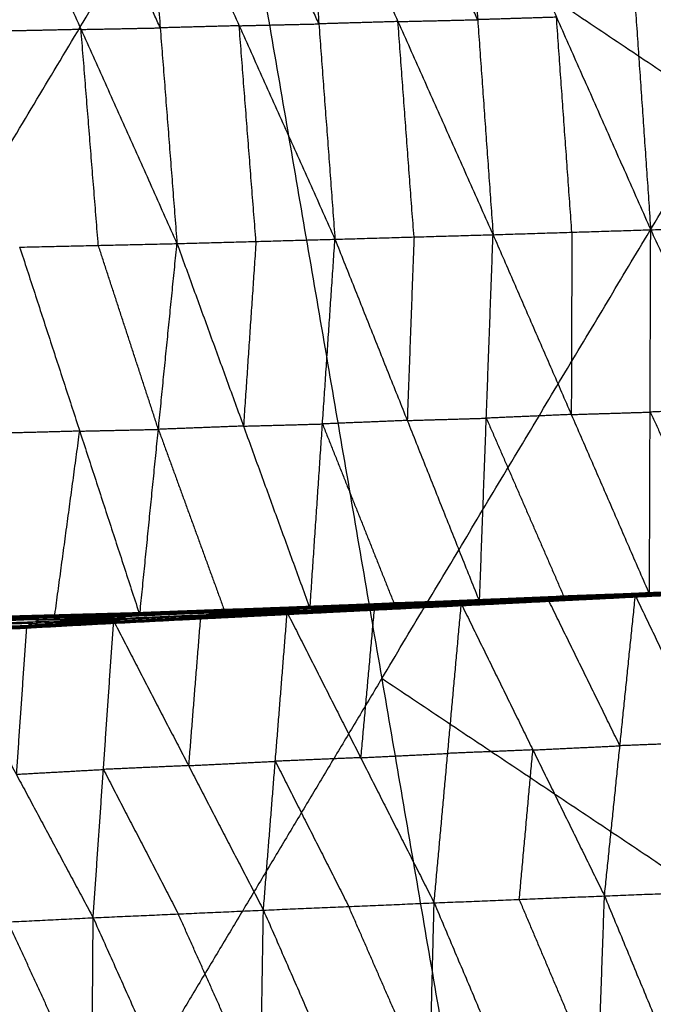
# Model space of a CAD drawing. Header units: millimetres. Extents: x -106 to 110, y -96 to 120.
# Tile 288 of 656: x -66.65 to -63.15, y 50.19 to 55.62. Entities that reach past the tile are written whole.
import ezdxf

# ---------------------------------------------------------------- set-up
doc = ezdxf.new("R2010")
doc.units = ezdxf.units.MM
doc.header["$MEASUREMENT"] = 0
doc.layers.add('Default', color=7, linetype='Continuous', true_color=0x000000)

msp = doc.modelspace()

# ---------------------------------------------------------------- linework, layer by layer
at = {"layer": 'Default'}
for points in [[(-69.5915, 50.1251, 5.5886), (-67.5489, 53.533, 5.5886), (-65.5063, 56.9408, 5.5886)], [(-65.5063, 56.9408, 5.5886), (-64.6544, 51.9858, 5.1322), (-63.8025, 47.0309, 4.6759)], [(-65.5063, 56.9408, 5.5886), (-62.7774, 55.1174, 5.1322), (-60.0485, 53.294, 4.6759)], [(-64.2096, 56.8098, -0.4416), (-64.1245, 55.623, -0.0392), (-64.0394, 54.4363, 0.3632)], [(-64.2096, 56.8098, -0.4416), (-63.6891, 55.6366, -0.1034), (-63.1686, 54.4634, 0.2349)], [(-63.3326, 56.8319, -0.5771), (-63.2506, 55.6476, -0.1711), (-63.1686, 54.4634, 0.2349)], [(-63.3326, 56.8319, -0.5771), (-62.8134, 55.662, -0.2311), (-62.2943, 54.4921, 0.1148)], [(-66.8457, 56.7511, 0.0348), (-66.3157, 55.5692, 0.3426), (-65.7856, 54.3872, 0.6503)], [(-65.8783, 55.5778, 0.2568), (-66.1433, 56.1688, 0.1029), (-66.4083, 56.7598, -0.0509)], [(-65.971, 56.7684, -0.1367), (-65.8783, 55.5778, 0.2568), (-65.7856, 54.3872, 0.6503)], [(-65.971, 56.7684, -0.1367), (-65.4419, 55.5897, 0.1824), (-64.9129, 54.411, 0.5015)], [(-65.0017, 55.5999, 0.1032), (-65.2662, 56.1892, -0.0564), (-65.5308, 56.7786, -0.2159)], [(-65.0906, 56.7888, -0.2951), (-65.0017, 55.5999, 0.1032), (-64.9129, 54.411, 0.5015)], [(-65.0906, 56.7888, -0.2951), (-64.565, 55.6126, 0.034), (-64.0394, 54.4363, 0.3632)], [(-64.1245, 55.623, -0.0392), (-64.3873, 56.2112, -0.2038), (-64.6501, 56.7993, -0.3684)], [(-64.565, 55.6126, 0.034), (-64.7834, 55.6062, 0.0686), (-65.0017, 55.5999, 0.1032)], [(-64.565, 55.6126, 0.034), (-64.3448, 55.6178, -0.0026), (-64.1245, 55.623, -0.0392)], [(-64.4762, 54.4236, 0.4323), (-64.5206, 55.0181, 0.2332), (-64.565, 55.6126, 0.034)], [(-63.6891, 55.6366, -0.1034), (-63.9068, 55.6298, -0.0713), (-64.1245, 55.623, -0.0392)], [(-63.604, 54.4498, 0.299), (-63.6466, 55.0432, 0.0978), (-63.6891, 55.6366, -0.1034)], [(-66.3157, 55.5692, 0.3426), (-66.533, 55.5643, 0.3826), (-66.7503, 55.5594, 0.4227)], [(-66.3157, 55.5692, 0.3426), (-66.097, 55.5735, 0.2997), (-65.8783, 55.5778, 0.2568)], [(-66.2202, 54.3774, 0.7304), (-66.2679, 54.9733, 0.5365), (-66.3157, 55.5692, 0.3426)], [(-65.4419, 55.5897, 0.1824), (-65.6601, 55.5838, 0.2196), (-65.8783, 55.5778, 0.2568)], [(-65.4419, 55.5897, 0.1824), (-65.2218, 55.5948, 0.1428), (-65.0017, 55.5999, 0.1032)], [(-65.3492, 54.3991, 0.5759), (-65.3956, 54.9944, 0.3791), (-65.4419, 55.5897, 0.1824)], [(-64.6544, 51.9858, 5.1322), (-63.7159, 53.5516, 5.1322), (-62.7774, 55.1174, 5.1322)], [(-64.0394, 54.4363, 0.3632), (-63.604, 54.4498, 0.299), (-63.1686, 54.4634, 0.2349)], [(-63.1753, 52.4504, 1.6455), (-63.1719, 53.4569, 0.9402), (-63.1686, 54.4634, 0.2349)], [(-63.1686, 54.4634, 0.2349), (-62.7314, 54.4777, 0.1748), (-62.2943, 54.4921, 0.1148)], [(-63.1686, 54.4634, 0.2349), (-62.7026, 53.4778, 0.8778), (-62.2367, 52.4922, 1.5208)], [(-65.7856, 54.3872, 0.6503), (-65.3492, 54.3991, 0.5759), (-64.9129, 54.411, 0.5015)], [(-65.0509, 52.3717, 1.922), (-64.9819, 53.3913, 1.2117), (-64.9129, 54.411, 0.5015)], [(-64.9129, 54.411, 0.5015), (-64.4762, 54.4236, 0.4323), (-64.0394, 54.4363, 0.3632)], [(-64.9129, 54.411, 0.5015), (-64.5136, 53.4105, 1.1404), (-64.1142, 52.41, 1.7793)], [(-64.4762, 54.4236, 0.4323), (-64.4949, 53.9171, 0.7864), (-64.5136, 53.4105, 1.1404)], [(-64.1142, 52.41, 1.7793), (-64.0768, 53.4232, 1.0712), (-64.0394, 54.4363, 0.3632)], [(-64.0394, 54.4363, 0.3632), (-63.6073, 53.4434, 1.0044), (-63.1753, 52.4504, 1.6455)], [(-63.604, 54.4498, 0.299), (-63.6057, 53.9466, 0.6517), (-63.6073, 53.4434, 1.0044)], [(-66.6548, 54.3676, 0.8105), (-66.2202, 54.3774, 0.7304), (-65.7856, 54.3872, 0.6503)], [(-66.6548, 54.3676, 0.8105), (-66.323, 53.3518, 1.4427), (-65.9912, 52.336, 2.0748)], [(-65.8884, 53.3616, 1.3625), (-66.0543, 53.8695, 1.0465), (-66.2202, 54.3774, 0.7304)], [(-65.9912, 52.336, 2.0748), (-65.8884, 53.3616, 1.3625), (-65.7856, 54.3872, 0.6503)], [(-65.7856, 54.3872, 0.6503), (-65.4182, 53.3795, 1.2862), (-65.0509, 52.3717, 1.922)], [(-65.3492, 54.3991, 0.5759), (-65.3837, 53.8893, 0.931), (-65.4182, 53.3795, 1.2862)], [(-63.6073, 53.4434, 1.0044), (-63.8421, 53.4333, 1.0378), (-64.0768, 53.4232, 1.0712)], [(-63.6073, 53.4434, 1.0044), (-63.3896, 53.4501, 0.9723), (-63.1719, 53.4569, 0.9402)], [(-62.7026, 53.4778, 0.8778), (-62.9373, 53.4673, 0.909), (-63.1719, 53.4569, 0.9402)], [(-63.1719, 53.4569, 0.9402), (-62.939, 52.9641, 1.2617), (-62.706, 52.4713, 1.5832)], [(-65.4182, 53.3795, 1.2862), (-65.6533, 53.3705, 1.3243), (-65.8884, 53.3616, 1.3625)], [(-65.4182, 53.3795, 1.2862), (-65.2001, 53.3854, 1.249), (-64.9819, 53.3913, 1.2117)], [(-64.5136, 53.4105, 1.1404), (-64.7477, 53.4009, 1.1761), (-64.9819, 53.3913, 1.2117)], [(-64.9819, 53.3913, 1.2117), (-64.7822, 52.8911, 1.5312), (-64.5826, 52.3909, 1.8507)], [(-64.5136, 53.4105, 1.1404), (-64.2952, 53.4168, 1.1058), (-64.0768, 53.4232, 1.0712)], [(-64.0768, 53.4232, 1.0712), (-63.8608, 52.9267, 1.3918), (-63.6448, 52.4302, 1.7124)], [(-66.323, 53.3518, 1.4427), (-66.5585, 53.3453, 1.4835), (-66.794, 53.3388, 1.5244)], [(-66.4623, 52.323, 2.1566), (-66.3926, 52.8374, 1.7996), (-66.323, 53.3518, 1.4427)], [(-66.323, 53.3518, 1.4427), (-66.1057, 53.3567, 1.4026), (-65.8884, 53.3616, 1.3625)], [(-65.8884, 53.3616, 1.3625), (-65.7047, 52.8577, 1.6805), (-65.5211, 52.3538, 1.9984)], [(-63.8025, 47.0309, 4.6759), (-61.9255, 50.1624, 4.6759), (-60.0485, 53.294, 4.6759)], [(-64.1595, 52.4143, 1.766), (-63.6853, 52.4346, 1.6975), (-63.2111, 52.4549, 1.6291)], [(-64.1406, 52.4207, 1.7686), (-63.6685, 52.44, 1.7006), (-63.1964, 52.4593, 1.6325)], [(-64.1406, 52.4207, 1.7686), (-63.6759, 52.4378, 1.6989), (-63.2111, 52.4549, 1.6291)], [(-64.1252, 52.4191, 1.7754), (-63.6608, 52.4392, 1.704), (-63.1964, 52.4593, 1.6325)], [(-64.1252, 52.4191, 1.7754), (-63.6547, 52.4383, 1.7076), (-63.1842, 52.4576, 1.6399)], [(-63.6759, 52.4378, 1.6989), (-63.4398, 52.4475, 1.6648), (-63.2037, 52.4571, 1.6308)], [(-63.2037, 52.4571, 1.6308), (-63.4361, 52.4486, 1.6657), (-63.6685, 52.44, 1.7006)], [(-63.6608, 52.4392, 1.704), (-63.4255, 52.4488, 1.6701), (-63.1903, 52.4585, 1.6362)], [(-63.1903, 52.4585, 1.6362), (-63.4225, 52.4484, 1.6719), (-63.6547, 52.4383, 1.7076)], [(-63.1797, 52.454, 1.6427), (-63.415, 52.4444, 1.6766), (-63.6502, 52.4348, 1.7105)], [(-63.2904, 52.4354, 1.6545), (-62.7888, 52.4622, 1.5907), (-62.2872, 52.489, 1.5269)], [(-63.2904, 52.4354, 1.6545), (-62.8022, 52.4594, 1.5889), (-62.3141, 52.4834, 1.5233)], [(-62.7911, 52.4596, 1.5833), (-63.0351, 52.4476, 1.6161), (-63.2792, 52.4356, 1.6489)], [(-63.2719, 52.4395, 1.6551), (-63.0211, 52.4529, 1.6232), (-62.7703, 52.4663, 1.5913)], [(-62.7888, 52.4622, 1.5907), (-63.0303, 52.4508, 1.6229), (-63.2719, 52.4395, 1.6551)], [(-63.2681, 52.4358, 1.6434), (-62.7837, 52.4597, 1.5785), (-62.2992, 52.4837, 1.5137)], [(-63.2681, 52.4358, 1.6434), (-62.7911, 52.4596, 1.5833), (-62.3141, 52.4834, 1.5233)], [(-62.7732, 52.4621, 1.5745), (-63.0154, 52.4501, 1.6069), (-63.2576, 52.4381, 1.6393)], [(-63.2533, 52.4436, 1.6557), (-62.7703, 52.4663, 1.5913), (-62.2872, 52.489, 1.5269)], [(-63.2472, 52.4405, 1.6352), (-62.7663, 52.4636, 1.5711), (-62.2854, 52.4868, 1.5069)], [(-63.2472, 52.4405, 1.6352), (-62.7732, 52.4621, 1.5745), (-62.2992, 52.4837, 1.5137)], [(-62.7564, 52.4672, 1.569), (-62.9968, 52.4556, 1.601), (-63.2373, 52.444, 1.6331)], [(-63.2274, 52.4476, 1.631), (-62.7498, 52.4695, 1.5673), (-62.2722, 52.4914, 1.5037)], [(-63.2274, 52.4476, 1.631), (-62.7564, 52.4672, 1.569), (-62.2854, 52.4868, 1.5069)], [(-63.2274, 52.4476, 1.631), (-63.2193, 52.4513, 1.63), (-63.2111, 52.4549, 1.6291)], [(-62.7416, 52.4732, 1.5664), (-62.9804, 52.4622, 1.5982), (-63.2193, 52.4513, 1.63)], [(-63.2111, 52.4549, 1.6291), (-62.7362, 52.4755, 1.566), (-62.2612, 52.4961, 1.5029)], [(-63.2111, 52.4549, 1.6291), (-62.7416, 52.4732, 1.5664), (-62.2722, 52.4914, 1.5037)], [(-63.2111, 52.4549, 1.6291), (-63.2037, 52.4571, 1.6308), (-63.1964, 52.4593, 1.6325)], [(-62.7288, 52.4777, 1.5677), (-62.9663, 52.4674, 1.5993), (-63.2037, 52.4571, 1.6308)], [(-63.1964, 52.4593, 1.6325), (-62.7238, 52.479, 1.5696), (-62.2512, 52.4988, 1.5067)], [(-63.1964, 52.4593, 1.6325), (-62.7288, 52.4777, 1.5677), (-62.2612, 52.4961, 1.5029)], [(-63.1964, 52.4593, 1.6325), (-63.1903, 52.4585, 1.6362), (-63.1842, 52.4576, 1.6399)], [(-62.7177, 52.4782, 1.5733), (-62.954, 52.4683, 1.6047), (-63.1903, 52.4585, 1.6362)], [(-63.1842, 52.4576, 1.6399), (-62.7177, 52.4782, 1.5733), (-62.2512, 52.4988, 1.5067)], [(-63.1842, 52.4576, 1.6399), (-62.7136, 52.4774, 1.5769), (-62.2429, 52.4972, 1.514)], [(-63.1842, 52.4576, 1.6399), (-62.7104, 52.4749, 1.5803), (-62.2367, 52.4922, 1.5208)], [(-63.1842, 52.4576, 1.6399), (-63.1797, 52.454, 1.6427), (-63.1753, 52.4504, 1.6455)], [(-62.706, 52.4713, 1.5832), (-62.9429, 52.4627, 1.6129), (-63.1797, 52.454, 1.6427)], [(-63.1753, 52.4504, 1.6455), (-62.706, 52.4713, 1.5832), (-62.2367, 52.4922, 1.5208)], [(-65.1334, 52.3608, 1.9152), (-64.657, 52.3824, 1.8422), (-64.1806, 52.4039, 1.7692)], [(-65.107, 52.3745, 1.9106), (-64.6333, 52.3944, 1.8383), (-64.1595, 52.4143, 1.766)], [(-65.107, 52.3745, 1.9106), (-64.6438, 52.3892, 1.8399), (-64.1806, 52.4039, 1.7692)], [(-64.6215, 52.3988, 1.8393), (-64.8584, 52.3889, 1.8754), (-65.0953, 52.379, 1.9115)], [(-65.0835, 52.3834, 1.9125), (-64.612, 52.4021, 1.8406), (-64.1406, 52.4207, 1.7686)], [(-65.0835, 52.3834, 1.9125), (-64.6215, 52.3988, 1.8393), (-64.1595, 52.4143, 1.766)], [(-64.6025, 52.4015, 1.8439), (-64.8382, 52.3922, 1.8799), (-65.0739, 52.3829, 1.9159)], [(-65.0644, 52.3823, 1.9192), (-64.6025, 52.4015, 1.8439), (-64.1406, 52.4207, 1.7686)], [(-65.0644, 52.3823, 1.9192), (-64.5948, 52.4007, 1.8473), (-64.1252, 52.4191, 1.7754)], [(-65.0644, 52.3823, 1.9192), (-64.5893, 52.3962, 1.8493), (-64.1142, 52.41, 1.7793)], [(-65.0509, 52.3717, 1.922), (-64.5826, 52.3909, 1.8507), (-64.1142, 52.41, 1.7793)], [(-64.6699, 52.3774, 1.8448), (-64.4317, 52.3882, 1.8083), (-64.1935, 52.399, 1.7718)], [(-64.1935, 52.399, 1.7718), (-64.4253, 52.3907, 1.807), (-64.657, 52.3824, 1.8422)], [(-64.6438, 52.3892, 1.8399), (-64.4069, 52.3992, 1.8038), (-64.17, 52.4091, 1.7676)], [(-64.17, 52.4091, 1.7676), (-64.4017, 52.4017, 1.8029), (-64.6333, 52.3944, 1.8383)], [(-64.6333, 52.3944, 1.8383), (-64.6274, 52.3966, 1.8388), (-64.6215, 52.3988, 1.8393)], [(-64.6215, 52.3988, 1.8393), (-64.3858, 52.4082, 1.8033), (-64.1501, 52.4175, 1.7673)], [(-64.1501, 52.4175, 1.7673), (-64.381, 52.4098, 1.804), (-64.612, 52.4021, 1.8406)], [(-64.612, 52.4021, 1.8406), (-64.6073, 52.4018, 1.8423), (-64.6025, 52.4015, 1.8439)], [(-64.6025, 52.4015, 1.8439), (-64.3677, 52.4107, 1.808), (-64.1329, 52.4199, 1.772)], [(-64.1329, 52.4199, 1.772), (-64.3638, 52.4103, 1.8097), (-64.5948, 52.4007, 1.8473)], [(-64.5893, 52.3962, 1.8493), (-64.592, 52.3984, 1.8483), (-64.5948, 52.4007, 1.8473)], [(-64.1197, 52.4145, 1.7774), (-64.3545, 52.4054, 1.8133), (-64.5893, 52.3962, 1.8493)], [(-64.2636, 52.3868, 1.7954), (-63.7584, 52.4152, 1.7255), (-63.2533, 52.4436, 1.6557)], [(-64.2636, 52.3868, 1.7954), (-63.777, 52.4111, 1.7249), (-63.2904, 52.4354, 1.6545)], [(-63.7622, 52.4115, 1.7189), (-64.0055, 52.3993, 1.7541), (-64.2488, 52.3872, 1.7893)], [(-64.2392, 52.3922, 1.7942), (-63.9867, 52.4064, 1.7593), (-63.7341, 52.4206, 1.7244)], [(-63.7584, 52.4152, 1.7255), (-63.9988, 52.4037, 1.7599), (-64.2392, 52.3922, 1.7942)], [(-64.234, 52.3876, 1.7833), (-63.751, 52.4117, 1.7133), (-63.2681, 52.4358, 1.6434)], [(-64.234, 52.3876, 1.7833), (-63.7622, 52.4115, 1.7189), (-63.2904, 52.4354, 1.6545)], [(-63.7373, 52.4149, 1.7088), (-63.9787, 52.4029, 1.7438), (-64.2202, 52.3908, 1.7788)], [(-64.2149, 52.3976, 1.7931), (-63.7341, 52.4206, 1.7244), (-63.2533, 52.4436, 1.6557)], [(-64.2065, 52.3941, 1.7743), (-63.7268, 52.4173, 1.7048), (-63.2472, 52.4405, 1.6352)], [(-64.2065, 52.3941, 1.7743), (-63.7373, 52.4149, 1.7088), (-63.2681, 52.4358, 1.6434)], [(-64.2065, 52.3941, 1.7743), (-64.1935, 52.399, 1.7718), (-64.1806, 52.4039, 1.7692)], [(-63.7139, 52.4222, 1.7022), (-63.9537, 52.4106, 1.737), (-64.1935, 52.399, 1.7718)], [(-64.1806, 52.4039, 1.7692), (-63.704, 52.4258, 1.7001), (-63.2274, 52.4476, 1.631)], [(-64.1806, 52.4039, 1.7692), (-63.7139, 52.4222, 1.7022), (-63.2472, 52.4405, 1.6352)], [(-64.1806, 52.4039, 1.7692), (-64.17, 52.4091, 1.7676), (-64.1595, 52.4143, 1.766)], [(-63.6935, 52.4309, 1.6985), (-63.9317, 52.42, 1.7331), (-64.17, 52.4091, 1.7676)], [(-64.1595, 52.4143, 1.766), (-63.6935, 52.4309, 1.6985), (-63.2274, 52.4476, 1.631)], [(-64.1595, 52.4143, 1.766), (-64.1501, 52.4175, 1.7673), (-64.1406, 52.4207, 1.7686)], [(-63.6759, 52.4378, 1.6989), (-63.913, 52.4277, 1.7331), (-64.1501, 52.4175, 1.7673)], [(-64.1406, 52.4207, 1.7686), (-64.1329, 52.4199, 1.772), (-64.1252, 52.4191, 1.7754)], [(-63.6608, 52.4392, 1.704), (-63.8968, 52.4295, 1.738), (-64.1329, 52.4199, 1.772)], [(-64.1252, 52.4191, 1.7754), (-63.6502, 52.4348, 1.7105), (-63.1753, 52.4504, 1.6455)], [(-64.1252, 52.4191, 1.7754), (-64.1197, 52.4145, 1.7774), (-64.1142, 52.41, 1.7793)], [(-63.6448, 52.4302, 1.7124), (-63.8822, 52.4224, 1.7449), (-64.1197, 52.4145, 1.7774)], [(-64.1142, 52.41, 1.7793), (-63.6448, 52.4302, 1.7124), (-63.1753, 52.4504, 1.6455)], [(-63.777, 52.4111, 1.7249), (-63.7677, 52.4131, 1.7252), (-63.7584, 52.4152, 1.7255)], [(-63.777, 52.4111, 1.7249), (-63.7696, 52.4113, 1.7219), (-63.7622, 52.4115, 1.7189)], [(-63.7622, 52.4115, 1.7189), (-63.5207, 52.4235, 1.6839), (-63.2792, 52.4356, 1.6489)], [(-63.7584, 52.4152, 1.7255), (-63.5151, 52.4274, 1.6903), (-63.2719, 52.4395, 1.6551)], [(-63.2792, 52.4356, 1.6489), (-63.5151, 52.4236, 1.6811), (-63.751, 52.4117, 1.7133)], [(-63.751, 52.4117, 1.7133), (-63.7441, 52.4133, 1.7111), (-63.7373, 52.4149, 1.7088)], [(-63.7373, 52.4149, 1.7088), (-63.4974, 52.4265, 1.6741), (-63.2576, 52.4381, 1.6393)], [(-63.3386, 51.6148, 0.7727), (-63.5363, 52.0177, 1.2486), (-63.7341, 52.4206, 1.7244)], [(-63.2576, 52.4381, 1.6393), (-63.4922, 52.4277, 1.672), (-63.7268, 52.4173, 1.7048)], [(-63.7268, 52.4173, 1.7048), (-63.7203, 52.4197, 1.7035), (-63.7139, 52.4222, 1.7022)], [(-63.7139, 52.4222, 1.7022), (-63.4756, 52.4331, 1.6677), (-63.2373, 52.444, 1.6331)], [(-63.2373, 52.444, 1.6331), (-63.4706, 52.4349, 1.6666), (-63.704, 52.4258, 1.7001)], [(-63.704, 52.4258, 1.7001), (-63.6987, 52.4283, 1.6993), (-63.6935, 52.4309, 1.6985)], [(-63.6935, 52.4309, 1.6985), (-63.4564, 52.4411, 1.6643), (-63.2193, 52.4513, 1.63)], [(-63.2193, 52.4513, 1.63), (-63.4523, 52.4429, 1.6638), (-63.6853, 52.4346, 1.6975)], [(-63.6853, 52.4346, 1.6975), (-63.6806, 52.4362, 1.6982), (-63.6759, 52.4378, 1.6989)], [(-63.6685, 52.44, 1.7006), (-63.6646, 52.4396, 1.7023), (-63.6608, 52.4392, 1.704)], [(-63.6502, 52.4348, 1.7105), (-63.6525, 52.4365, 1.7091), (-63.6547, 52.4383, 1.7076)], [(-63.6502, 52.4348, 1.7105), (-63.6475, 52.4325, 1.7115), (-63.6448, 52.4302, 1.7124)], [(-63.4239, 50.786, -0.1103), (-63.3386, 51.6148, 0.7727), (-63.2533, 52.4436, 1.6557)], [(-63.2904, 52.4354, 1.6545), (-63.2719, 52.4395, 1.6551), (-63.2533, 52.4436, 1.6557)], [(-63.2904, 52.4354, 1.6545), (-63.2792, 52.4356, 1.6489), (-63.2681, 52.4358, 1.6434)], [(-63.2681, 52.4358, 1.6434), (-63.2576, 52.4381, 1.6393), (-63.2472, 52.4405, 1.6352)], [(-63.2533, 52.4436, 1.6557), (-62.8656, 51.6335, 0.7147), (-62.478, 50.8233, -0.2264)], [(-63.2472, 52.4405, 1.6352), (-63.2373, 52.444, 1.6331), (-63.2274, 52.4476, 1.631)], [(-66.9788, 52.3219, 2.2177), (-66.5038, 52.3351, 2.1402), (-66.0287, 52.3484, 2.0627)], [(-66.9524, 52.3234, 2.2297), (-66.4905, 52.3359, 2.1462), (-66.0287, 52.3484, 2.0627)], [(-66.9524, 52.3234, 2.2297), (-66.4795, 52.3357, 2.1502), (-66.0066, 52.3481, 2.0708)], [(-66.9333, 52.31, 2.2383), (-66.4699, 52.3291, 2.1546), (-66.0066, 52.3481, 2.0708)], [(-66.4905, 52.3359, 2.1462), (-66.2541, 52.3421, 2.1065), (-66.0176, 52.3482, 2.0667)], [(-66.0176, 52.3482, 2.0667), (-66.2486, 52.342, 2.1085), (-66.4795, 52.3357, 2.1502)], [(-66.2111, 52.2872, 2.1027), (-65.694, 52.319, 2.0214), (-65.1769, 52.3507, 1.94)], [(-66.1354, 52.3027, 2.0958), (-65.6562, 52.3267, 2.0179), (-65.1769, 52.3507, 1.94)], [(-66.1254, 52.3018, 2.0736), (-65.6457, 52.3248, 1.9974), (-65.1659, 52.3477, 1.9213)], [(-66.087, 52.3188, 2.0663), (-65.6102, 52.3398, 1.9908), (-65.1334, 52.3608, 1.9152)], [(-66.087, 52.3188, 2.0663), (-65.6265, 52.3332, 1.9938), (-65.1659, 52.3477, 1.9213)], [(-65.5948, 52.3486, 1.9879), (-65.8331, 52.3381, 2.0257), (-66.0715, 52.3276, 2.0634)], [(-66.0561, 52.3364, 2.0605), (-65.5816, 52.3554, 1.9856), (-65.107, 52.3745, 1.9106)], [(-66.0561, 52.3364, 2.0605), (-65.5948, 52.3486, 1.9879), (-65.1334, 52.3608, 1.9152)], [(-66.0561, 52.3364, 2.0605), (-66.0424, 52.3424, 2.0616), (-66.0287, 52.3484, 2.0627)], [(-65.5679, 52.3614, 1.9866), (-65.8051, 52.3519, 2.0241), (-66.0424, 52.3424, 2.0616)], [(-66.0287, 52.3484, 2.0627), (-65.5561, 52.3659, 1.9876), (-65.0835, 52.3834, 1.9125)], [(-66.0287, 52.3484, 2.0627), (-65.5679, 52.3614, 1.9866), (-65.107, 52.3745, 1.9106)], [(-66.0287, 52.3484, 2.0627), (-66.0176, 52.3482, 2.0667), (-66.0066, 52.3481, 2.0708)], [(-65.545, 52.3658, 1.9917), (-65.7813, 52.357, 2.0292), (-66.0176, 52.3482, 2.0667)], [(-66.0066, 52.3481, 2.0708), (-65.545, 52.3658, 1.9917), (-65.0835, 52.3834, 1.9125)], [(-66.0066, 52.3481, 2.0708), (-65.5355, 52.3652, 1.995), (-65.0644, 52.3823, 1.9192)], [(-66.0066, 52.3481, 2.0708), (-65.9989, 52.342, 2.0728), (-65.9912, 52.336, 2.0748)], [(-65.9989, 52.342, 2.0728), (-65.7672, 52.3536, 2.0339), (-65.5355, 52.3652, 1.995)], [(-65.5278, 52.3591, 1.997), (-65.7634, 52.3506, 2.0349), (-65.9989, 52.342, 2.0728)], [(-65.9912, 52.336, 2.0748), (-65.5278, 52.3591, 1.997), (-65.0644, 52.3823, 1.9192)], [(-65.9912, 52.336, 2.0748), (-65.5211, 52.3538, 1.9984), (-65.0509, 52.3717, 1.922)], [(-65.694, 52.319, 2.0214), (-65.4507, 52.3315, 1.982), (-65.2075, 52.3441, 1.9427)], [(-65.6265, 52.3332, 1.9938), (-65.3881, 52.3437, 1.956), (-65.1497, 52.3542, 1.9183)], [(-65.1497, 52.3542, 1.9183), (-65.3799, 52.347, 1.9545), (-65.6102, 52.3398, 1.9908)], [(-65.6102, 52.3398, 1.9908), (-65.6025, 52.3442, 1.9893), (-65.5948, 52.3486, 1.9879)], [(-65.5948, 52.3486, 1.9879), (-65.3575, 52.3581, 1.9504), (-65.1202, 52.3676, 1.9129)], [(-65.1202, 52.3676, 1.9129), (-65.3509, 52.3615, 1.9492), (-65.5816, 52.3554, 1.9856)], [(-65.5816, 52.3554, 1.9856), (-65.5747, 52.3584, 1.9861), (-65.5679, 52.3614, 1.9866)], [(-65.5679, 52.3614, 1.9866), (-65.3316, 52.3702, 1.9491), (-65.0953, 52.379, 1.9115)], [(-65.0953, 52.379, 1.9115), (-65.3257, 52.3724, 1.9496), (-65.5561, 52.3659, 1.9876)], [(-65.5561, 52.3659, 1.9876), (-65.5506, 52.3658, 1.9896), (-65.545, 52.3658, 1.9917)], [(-65.545, 52.3658, 1.9917), (-65.3095, 52.3743, 1.9538), (-65.0739, 52.3829, 1.9159)], [(-65.0739, 52.3829, 1.9159), (-65.3047, 52.374, 1.9554), (-65.5355, 52.3652, 1.995)], [(-65.5278, 52.3591, 1.997), (-65.2927, 52.3681, 1.9588), (-65.0576, 52.377, 1.9206)], [(-65.5211, 52.3538, 1.9984), (-65.5244, 52.3565, 1.9977), (-65.5278, 52.3591, 1.997)], [(-65.3082, 50.7075, 0.1508), (-65.2425, 51.5291, 1.0454), (-65.1769, 52.3507, 1.94)], [(-65.2381, 52.3374, 1.9453), (-64.7265, 52.3675, 1.8692), (-64.2149, 52.3976, 1.7931)], [(-65.2381, 52.3374, 1.9453), (-64.7509, 52.3621, 1.8703), (-64.2636, 52.3868, 1.7954)], [(-65.2381, 52.3374, 1.9453), (-65.2075, 52.3441, 1.9427), (-65.1769, 52.3507, 1.94)], [(-64.7321, 52.3628, 1.8635), (-64.9758, 52.3505, 1.901), (-65.2194, 52.3382, 1.9385)], [(-65.2075, 52.3441, 1.9427), (-64.9517, 52.3591, 1.9046), (-64.6959, 52.3742, 1.8666)], [(-64.7265, 52.3675, 1.8692), (-64.967, 52.3558, 1.9059), (-65.2075, 52.3441, 1.9427)], [(-65.2007, 52.3389, 1.9316), (-64.7173, 52.3632, 1.8575), (-64.234, 52.3876, 1.7833)], [(-65.2007, 52.3389, 1.9316), (-64.7321, 52.3628, 1.8635), (-64.2636, 52.3868, 1.7954)], [(-65.2007, 52.3389, 1.9316), (-65.1833, 52.3433, 1.9265), (-65.1659, 52.3477, 1.9213)], [(-64.7, 52.3676, 1.8523), (-64.9416, 52.3555, 1.8894), (-65.1833, 52.3433, 1.9265)], [(-65.1769, 52.3507, 1.94), (-64.6959, 52.3742, 1.8666), (-64.2149, 52.3976, 1.7931)], [(-65.1769, 52.3507, 1.94), (-64.771, 51.5491, 0.9774), (-64.3651, 50.7476, 0.0148)], [(-65.1659, 52.3477, 1.9213), (-64.6862, 52.3709, 1.8478), (-64.2065, 52.3941, 1.7743)], [(-65.1659, 52.3477, 1.9213), (-64.7, 52.3676, 1.8523), (-64.234, 52.3876, 1.7833)], [(-65.1659, 52.3477, 1.9213), (-65.1497, 52.3542, 1.9183), (-65.1334, 52.3608, 1.9152)], [(-64.6699, 52.3774, 1.8448), (-64.9098, 52.3658, 1.8815), (-65.1497, 52.3542, 1.9183)], [(-65.1334, 52.3608, 1.9152), (-64.6699, 52.3774, 1.8448), (-64.2065, 52.3941, 1.7743)], [(-65.1334, 52.3608, 1.9152), (-65.1202, 52.3676, 1.9129), (-65.107, 52.3745, 1.9106)], [(-64.6438, 52.3892, 1.8399), (-64.882, 52.3784, 1.8764), (-65.1202, 52.3676, 1.9129)], [(-65.107, 52.3745, 1.9106), (-65.0953, 52.379, 1.9115), (-65.0835, 52.3834, 1.9125)], [(-65.0835, 52.3834, 1.9125), (-65.0739, 52.3829, 1.9159), (-65.0644, 52.3823, 1.9192)], [(-65.0644, 52.3823, 1.9192), (-65.0576, 52.377, 1.9206), (-65.0509, 52.3717, 1.922)], [(-64.5826, 52.3909, 1.8507), (-64.8201, 52.3839, 1.8856), (-65.0576, 52.377, 1.9206)], [(-64.6959, 52.3742, 1.8666), (-64.7334, 51.9616, 1.422), (-64.771, 51.5491, 0.9774)], [(-64.7509, 52.3621, 1.8703), (-64.7387, 52.3648, 1.8698), (-64.7265, 52.3675, 1.8692)], [(-64.7509, 52.3621, 1.8703), (-64.7415, 52.3625, 1.8669), (-64.7321, 52.3628, 1.8635)], [(-64.7321, 52.3628, 1.8635), (-64.4905, 52.375, 1.8264), (-64.2488, 52.3872, 1.7893)], [(-64.7265, 52.3675, 1.8692), (-64.4829, 52.3799, 1.8317), (-64.2392, 52.3922, 1.7942)], [(-64.2488, 52.3872, 1.7893), (-64.4831, 52.3752, 1.8234), (-64.7173, 52.3632, 1.8575)], [(-64.7173, 52.3632, 1.8575), (-64.7086, 52.3654, 1.8549), (-64.7, 52.3676, 1.8523)], [(-64.7, 52.3676, 1.8523), (-64.4601, 52.3792, 1.8155), (-64.2202, 52.3908, 1.7788)], [(-64.2202, 52.3908, 1.7788), (-64.4532, 52.3809, 1.8133), (-64.6862, 52.3709, 1.8478)], [(-64.6862, 52.3709, 1.8478), (-64.6781, 52.3742, 1.8463), (-64.6699, 52.3774, 1.8448)], [(-64.657, 52.3824, 1.8422), (-64.6504, 52.3858, 1.8411), (-64.6438, 52.3892, 1.8399)], [(-64.5893, 52.3962, 1.8493), (-64.5859, 52.3935, 1.85), (-64.5826, 52.3909, 1.8507)], [(-64.3651, 50.7476, 0.0148), (-64.29, 51.5726, 0.904), (-64.2149, 52.3976, 1.7931)], [(-64.2636, 52.3868, 1.7954), (-64.2392, 52.3922, 1.7942), (-64.2149, 52.3976, 1.7931)], [(-64.2636, 52.3868, 1.7954), (-64.2488, 52.3872, 1.7893), (-64.234, 52.3876, 1.7833)], [(-64.234, 52.3876, 1.7833), (-64.2202, 52.3908, 1.7788), (-64.2065, 52.3941, 1.7743)], [(-64.2149, 52.3976, 1.7931), (-63.8194, 51.5918, 0.8414), (-63.4239, 50.786, -0.1103)], [(-67.1854, 52.234, 2.2664), (-66.6604, 52.2684, 2.1811), (-66.1354, 52.3027, 2.0958)], [(-67.1358, 52.2413, 2.2445), (-66.6512, 52.2657, 2.1652), (-66.1666, 52.2901, 2.086)], [(-67.0985, 52.2494, 2.2616), (-66.617, 52.2761, 2.1787), (-66.1354, 52.3027, 2.0958)], [(-67.0896, 52.2587, 2.2288), (-66.6075, 52.2803, 2.1512), (-66.1254, 52.3018, 2.0736)], [(-67.0896, 52.2587, 2.2288), (-66.6281, 52.2744, 2.1574), (-66.1666, 52.2901, 2.086)], [(-66.5857, 52.2919, 2.1468), (-66.8268, 52.2811, 2.1857), (-67.0678, 52.2703, 2.2245)], [(-67.046, 52.2819, 2.2201), (-66.5665, 52.3004, 2.1432), (-66.087, 52.3188, 2.0663)], [(-67.046, 52.2819, 2.2201), (-66.5857, 52.2919, 2.1468), (-66.1254, 52.3018, 2.0736)], [(-66.5489, 52.3121, 2.1401), (-66.7886, 52.3029, 2.1785), (-67.0284, 52.2937, 2.217)], [(-67.0107, 52.3054, 2.2138), (-66.5334, 52.3209, 2.1372), (-66.0561, 52.3364, 2.0605)], [(-67.0107, 52.3054, 2.2138), (-66.5489, 52.3121, 2.1401), (-66.087, 52.3188, 2.0663)], [(-66.5175, 52.3292, 2.1391), (-66.7561, 52.3214, 2.1774), (-66.9948, 52.3137, 2.2158)], [(-66.9788, 52.3219, 2.2177), (-66.5175, 52.3292, 2.1391), (-66.0561, 52.3364, 2.0605)], [(-66.4905, 52.3359, 2.1462), (-66.7281, 52.3293, 2.1849), (-66.9656, 52.3226, 2.2237)], [(-66.9428, 52.3167, 2.234), (-66.7112, 52.3262, 2.1921), (-66.4795, 52.3357, 2.1502)], [(-66.4699, 52.3291, 2.1546), (-66.7064, 52.3229, 2.1943), (-66.9428, 52.3167, 2.234)], [(-66.9333, 52.31, 2.2383), (-66.4623, 52.323, 2.1566), (-65.9912, 52.336, 2.0748)], [(-66.6604, 52.2684, 2.1811), (-66.4168, 52.2817, 2.1402), (-66.1733, 52.295, 2.0993)], [(-66.6281, 52.2744, 2.1574), (-66.387, 52.2852, 2.1186), (-66.146, 52.296, 2.0798)], [(-66.146, 52.296, 2.0798), (-66.3767, 52.2881, 2.1155), (-66.6075, 52.2803, 2.1512)], [(-66.6075, 52.2803, 2.1512), (-66.5966, 52.2861, 2.149), (-66.5857, 52.2919, 2.1468)], [(-66.5857, 52.2919, 2.1468), (-66.346, 52.3011, 2.1084), (-66.1062, 52.3103, 2.0699)], [(-66.5665, 52.3004, 2.1432), (-66.5577, 52.3062, 2.1416), (-66.5489, 52.3121, 2.1401)], [(-66.1062, 52.3103, 2.0699), (-66.3363, 52.3053, 2.1066), (-66.5665, 52.3004, 2.1432)], [(-66.5489, 52.3121, 2.1401), (-66.3102, 52.3198, 2.1017), (-66.0715, 52.3276, 2.0634)], [(-66.5334, 52.3209, 2.1372), (-66.5254, 52.325, 2.1382), (-66.5175, 52.3292, 2.1391)], [(-66.0715, 52.3276, 2.0634), (-66.3025, 52.3243, 2.1003), (-66.5334, 52.3209, 2.1372)], [(-66.5175, 52.3292, 2.1391), (-66.2799, 52.3358, 2.1004), (-66.0424, 52.3424, 2.0616)], [(-66.0424, 52.3424, 2.0616), (-66.2731, 52.3388, 2.1009), (-66.5038, 52.3351, 2.1402)], [(-66.5038, 52.3351, 2.1402), (-66.4972, 52.3355, 2.1432), (-66.4905, 52.3359, 2.1462)], [(-66.4699, 52.3291, 2.1546), (-66.2344, 52.3356, 2.1137), (-65.9989, 52.342, 2.0728)], [(-66.4623, 52.323, 2.1566), (-66.4661, 52.326, 2.1556), (-66.4699, 52.3291, 2.1546)], [(-66.2488, 50.6655, 0.2981), (-66.1921, 51.4841, 1.1969), (-66.1354, 52.3027, 2.0958)], [(-66.2111, 52.2872, 2.1027), (-65.7246, 52.3123, 2.024), (-65.2381, 52.3374, 1.9453)], [(-66.2111, 52.2872, 2.1027), (-66.1733, 52.295, 2.0993), (-66.1354, 52.3027, 2.0958)], [(-66.2111, 52.2872, 2.1027), (-66.1888, 52.2887, 2.0944), (-66.1666, 52.2901, 2.086)], [(-65.7023, 52.3138, 2.0156), (-65.9456, 52.3012, 2.055), (-66.1888, 52.2887, 2.0944)], [(-66.1733, 52.295, 2.0993), (-65.9147, 52.3108, 2.0586), (-65.6562, 52.3267, 2.0179)], [(-65.694, 52.319, 2.0214), (-65.9336, 52.307, 2.0603), (-66.1733, 52.295, 2.0993)], [(-66.1666, 52.2901, 2.086), (-65.6836, 52.3145, 2.0088), (-65.2007, 52.3389, 1.9316)], [(-66.1666, 52.2901, 2.086), (-65.7023, 52.3138, 2.0156), (-65.2381, 52.3374, 1.9453)], [(-66.1666, 52.2901, 2.086), (-66.146, 52.296, 2.0798), (-66.1254, 52.3018, 2.0736)], [(-65.663, 52.3204, 2.0026), (-65.9045, 52.3082, 2.0412), (-66.146, 52.296, 2.0798)], [(-66.1354, 52.3027, 2.0958), (-65.7218, 51.5051, 1.1233), (-65.3082, 50.7075, 0.1508)], [(-66.1254, 52.3018, 2.0736), (-65.663, 52.3204, 2.0026), (-65.2007, 52.3389, 1.9316)], [(-66.1254, 52.3018, 2.0736), (-66.1062, 52.3103, 2.0699), (-66.087, 52.3188, 2.0663)], [(-65.6265, 52.3332, 1.9938), (-65.8663, 52.3218, 2.0319), (-66.1062, 52.3103, 2.0699)], [(-66.087, 52.3188, 2.0663), (-66.0715, 52.3276, 2.0634), (-66.0561, 52.3364, 2.0605)], [(-65.7246, 52.3123, 2.024), (-65.7093, 52.3156, 2.0227), (-65.694, 52.319, 2.0214)], [(-65.7246, 52.3123, 2.024), (-65.7135, 52.313, 2.0198), (-65.7023, 52.3138, 2.0156)], [(-65.6562, 52.3267, 2.0179), (-65.689, 51.9159, 1.5706), (-65.7218, 51.5051, 1.1233)], [(-65.7023, 52.3138, 2.0156), (-65.4609, 52.326, 1.9771), (-65.2194, 52.3382, 1.9385)], [(-65.2194, 52.3382, 1.9385), (-65.4515, 52.3263, 1.9736), (-65.6836, 52.3145, 2.0088)], [(-65.6836, 52.3145, 2.0088), (-65.6733, 52.3174, 2.0057), (-65.663, 52.3204, 2.0026)], [(-65.663, 52.3204, 2.0026), (-65.4232, 52.3318, 1.9645), (-65.1833, 52.3433, 1.9265)], [(-65.1833, 52.3433, 1.9265), (-65.4145, 52.334, 1.9619), (-65.6457, 52.3248, 1.9974)], [(-65.6457, 52.3248, 1.9974), (-65.6361, 52.329, 1.9956), (-65.6265, 52.3332, 1.9938)], [(-65.2381, 52.3374, 1.9453), (-65.2194, 52.3382, 1.9385), (-65.2007, 52.3389, 1.9316)], [(-67.1854, 52.234, 2.2664), (-66.6982, 52.2606, 2.1846), (-66.2111, 52.2872, 2.1027)], [(-67.1419, 52.2417, 2.264), (-66.8794, 52.2589, 2.2214), (-66.617, 52.2761, 2.1787)], [(-67.1358, 52.2413, 2.2445), (-66.6735, 52.2643, 2.1736), (-66.2111, 52.2872, 2.1027)], [(-66.6281, 52.2744, 2.1574), (-66.8704, 52.2622, 2.197), (-67.1127, 52.25, 2.2367)], [(-67.0985, 52.2494, 2.2616), (-66.6736, 51.4574, 1.2798), (-66.2488, 50.6655, 0.2981)], [(-66.617, 52.2761, 2.1787), (-66.6453, 51.8668, 1.7293), (-66.6736, 51.4574, 1.2798)], [(-66.6735, 52.2643, 2.1736), (-66.4311, 52.2765, 2.134), (-66.1888, 52.2887, 2.0944)], [(-66.1888, 52.2887, 2.0944), (-66.42, 52.2772, 2.1298), (-66.6512, 52.2657, 2.1652)], [(-66.6512, 52.2657, 2.1652), (-66.6396, 52.2701, 2.1613), (-66.6281, 52.2744, 2.1574)], [(-64.6544, 51.9858, 5.1322), (-65.6757, 50.2819, 5.1322), (-66.697, 48.578, 5.1322)], [(-61.9255, 50.1624, 4.6759), (-63.29, 51.0741, 4.904), (-64.6544, 51.9858, 5.1322)], [(-63.8194, 51.5918, 0.8414), (-64.0547, 51.5822, 0.8727), (-64.29, 51.5726, 0.904)], [(-63.8945, 50.7668, -0.0477), (-63.857, 51.1793, 0.3968), (-63.8194, 51.5918, 0.8414)], [(-63.8194, 51.5918, 0.8414), (-63.579, 51.6033, 0.8071), (-63.3386, 51.6148, 0.7727)], [(-62.8656, 51.6335, 0.7147), (-63.1021, 51.6242, 0.7437), (-63.3386, 51.6148, 0.7727)], [(-65.7218, 51.5051, 1.1233), (-65.4822, 51.5171, 1.0844), (-65.2425, 51.5291, 1.0454)], [(-64.771, 51.5491, 0.9774), (-65.0068, 51.5391, 1.0114), (-65.2425, 51.5291, 1.0454)], [(-65.2425, 51.5291, 1.0454), (-65.0396, 51.1283, 0.5641), (-64.8367, 50.7276, 0.0828)], [(-64.771, 51.5491, 0.9774), (-64.5305, 51.5609, 0.9407), (-64.29, 51.5726, 0.904)], [(-66.6736, 51.4574, 1.2798), (-66.4329, 51.4708, 1.2384), (-66.1921, 51.4841, 1.1969)], [(-65.7218, 51.5051, 1.1233), (-65.957, 51.4946, 1.1601), (-66.1921, 51.4841, 1.1969)], [(-66.1921, 51.4841, 1.1969), (-65.9853, 51.0853, 0.7107), (-65.7785, 50.6865, 0.2245)], [(-63.4239, 50.786, -0.1103), (-62.951, 50.8047, -0.1683), (-62.478, 50.8233, -0.2264)], [(-64.3651, 50.7476, 0.0148), (-63.8945, 50.7668, -0.0477), (-63.4239, 50.786, -0.1103)], [(-63.4973, 48.7008, -1.3327), (-63.4606, 49.7434, -0.7215), (-63.4239, 50.786, -0.1103)], [(-63.4239, 50.786, -0.1103), (-62.9981, 49.7585, -0.7721), (-62.5723, 48.7309, -1.4339)], [(-65.3082, 50.7075, 0.1508), (-64.8367, 50.7276, 0.0828), (-64.3651, 50.7476, 0.0148)], [(-64.3913, 49.7087, -0.604), (-64.614, 50.2181, -0.2606), (-64.8367, 50.7276, 0.0828)], [(-64.4176, 48.6699, -1.2229), (-64.3913, 49.7087, -0.604), (-64.3651, 50.7476, 0.0148)], [(-64.3651, 50.7476, 0.0148), (-63.9312, 49.7242, -0.659), (-63.4973, 48.7008, -1.3327)], [(-63.4606, 49.7434, -0.7215), (-63.6776, 50.2551, -0.3846), (-63.8945, 50.7668, -0.0477)], [(-67.1892, 50.6194, 0.4579), (-66.719, 50.6424, 0.378), (-66.2488, 50.6655, 0.2981)], [(-66.2635, 48.6039, -0.9682), (-66.2562, 49.6347, -0.3351), (-66.2488, 50.6655, 0.2981)], [(-66.2488, 50.6655, 0.2981), (-65.7785, 50.6865, 0.2245), (-65.3082, 50.7075, 0.1508)], [(-66.2488, 50.6655, 0.2981), (-65.795, 49.6516, -0.4018), (-65.3413, 48.6378, -1.1018)], [(-65.3248, 49.6727, -0.4755), (-65.5516, 50.1796, -0.1255), (-65.7785, 50.6865, 0.2245)], [(-65.3413, 48.6378, -1.1018), (-65.3248, 49.6727, -0.4755), (-65.3082, 50.7075, 0.1508)], [(-65.3082, 50.7075, 0.1508), (-64.8629, 49.6887, -0.536), (-64.4176, 48.6699, -1.2229)], [(-67.1892, 50.6194, 0.4579), (-66.7263, 49.6116, -0.2552), (-66.2635, 48.6039, -0.9682)], [(-66.2562, 49.6347, -0.3351), (-66.4876, 50.1386, 0.0215), (-66.719, 50.6424, 0.378)]]:
    msp.add_open_spline(points, degree=2, dxfattribs=at)

doc.saveas('drawing.dxf')
